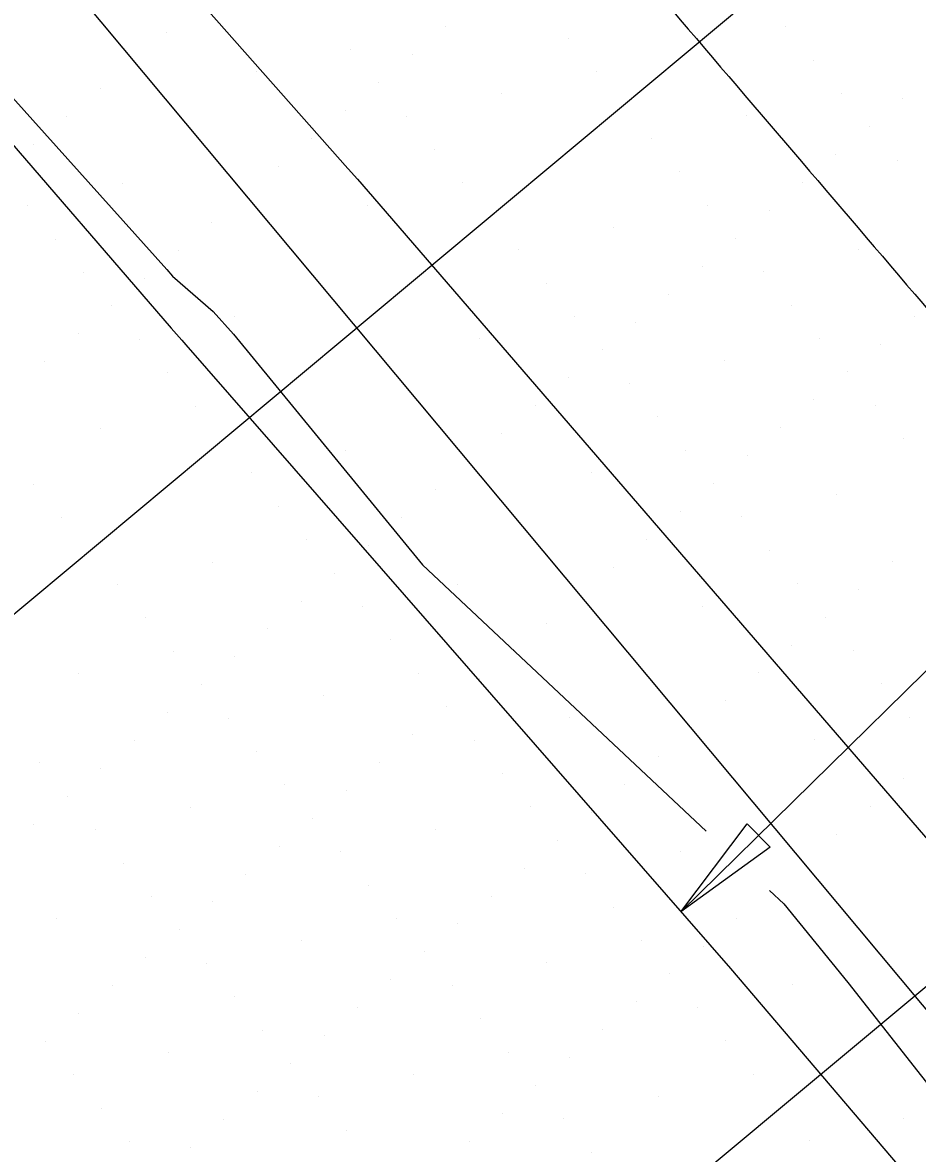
# Model space of a CAD drawing. Extents: x 2042995 to 2043795, y 305365 to 306249.
# Drawn here: x 2043215.19 to 2043235.74, y 305886.13 to 305912.11 of the extents above; entities that cross this region are included whole.
import ezdxf

# ---------------------------------------------------------------- set-up
doc = ezdxf.new("R2010")
doc.units = 0
for name, color, linetype in [('BR_AUTO DIMENSION', 7, 'Continuous'), ('BR_CONCRETE', 7, 'Continuous'), ('BR_EXIST_GROUND_CL', 7, 'Continuous'), ('BR_EXIST_GROUND_LT', 7, 'Continuous'), ('BR_EXIST_GROUND_RT', 7, 'Continuous'), ('BR_GRID DOTS', 7, 'Continuous'), ('BR_GRID LINES', 7, 'Continuous')]:
    doc.layers.add(name, color=color, linetype=linetype)

msp = doc.modelspace()

# ---------------------------------------------------------------- linework, layer by layer
at = {"layer": 'BR_AUTO DIMENSION'}
msp.add_line((2043252.05, 305913.052), (2043230.311, 305891.678), dxfattribs=at)
msp.add_lwpolyline([(2043232.357, 305893.164), (2043230.311, 305891.678), (2043231.831, 305893.699)], close=True, dxfattribs=at)
at = {"layer": 'BR_CONCRETE'}
msp.add_spline([(2043139.109, 306017.548), (2043148.199, 306007.16), (2043160.233, 305993.368), (2043172.245, 305979.557), (2043184.234, 305965.727), (2043196.201, 305951.879), (2043208.145, 305938.012), (2043220.067, 305924.126), (2043231.966, 305910.221), (2043243.843, 305896.297), (2043255.698, 305882.355), (2043267.529, 305868.394), (2043279.339, 305854.414), (2043291.126, 305840.415), (2043302.89, 305826.398), (2043314.632, 305812.361), (2043326.352, 305798.306), (2043338.049, 305784.233), (2043349.724, 305770.14), (2043361.376, 305756.029), (2043373.005, 305741.899), (2043384.613, 305727.75), (2043396.197, 305713.582), (2043407.76, 305699.396), (2043419.299, 305685.191), (2043430.817, 305670.967), (2043442.311, 305656.724), (2043453.784, 305642.463), (2043465.234, 305628.182), (2043476.661, 305613.883), (2043488.066, 305599.566), (2043499.448, 305585.229), (2043510.808, 305570.874), (2043522.146, 305556.5), (2043533.461, 305542.107), (2043544.753, 305527.695), (2043547.219, 305524.543)], degree=3, dxfattribs=at)
at = {"layer": 'BR_EXIST_GROUND_CL'}
msp.add_lwpolyline([(2043190.108, 305945.543), (2043206.09, 305927.482), (2043206.623, 305926.882), (2043222.659, 305908.759), (2043222.667, 305908.751), (2043222.878, 305908.512), (2043223.372, 305907.946), (2043239.214, 305889.588), (2043239.703, 305889.028), (2043255.551, 305870.664), (2043255.733, 305870.455), (2043271.607, 305852.06)], dxfattribs=at)
at = {"layer": 'BR_EXIST_GROUND_LT'}
for points in [[(2043127.956, 306008.234), (2043136.17, 305998.877), (2043139.136, 305995.79), (2043151.989, 305981.161), (2043154.962, 305977.692), (2043168.609, 305962.472), (2043171.467, 305959.143), (2043185.235, 305943.789), (2043187.984, 305940.592), (2043201.866, 305925.112), (2043204.513, 305922.037), (2043218.502, 305906.439), (2043218.632, 305906.288), (2043219.569, 305905.47), (2043220.034, 305904.951), (2043224.372, 305899.652), (2043230.892, 305893.533)], [(2043232.345, 305892.17), (2043232.671, 305891.863), (2043234.146, 305890.054), (2043243.505, 305878.139), (2043246.167, 305875.173), (2043248.035, 305872.016), (2043253.891, 305864.802), (2043257.466, 305860.822), (2043270.561, 305846.11), (2043270.909, 305845.721)]]:
    msp.add_lwpolyline(points, dxfattribs=at)
at = {"layer": 'BR_EXIST_GROUND_RT'}
msp.add_lwpolyline([(2043197.744, 305928.975), (2043202.141, 305923.889), (2043214.403, 305909.943), (2043218.602, 305905.089), (2043218.844, 305904.814), (2043218.939, 305904.704), (2043231.451, 305890.373), (2043235.324, 305885.827), (2043248.011, 305871.3), (2043251.715, 305866.954), (2043264.574, 305852.232), (2043268.11, 305848.085), (2043269.117, 305846.903), (2043270.728, 305845.092)], dxfattribs=at)
at = {"layer": 'BR_GRID DOTS'}
for p, q in [((2043224.906, 305912.011), (2043224.906, 305912.011)), ((2043232.716, 305912.019), (2043232.716, 305912.019)), ((2043218.504, 305911.876), (2043218.504, 305911.876)), ((2043227.723, 305911.758), (2043227.723, 305911.758)), ((2043222.73, 305911.496), (2043222.73, 305911.496)), ((2043217.737, 305911.235), (2043217.737, 305911.235)), ((2043224.138, 305911.37), (2043224.138, 305911.37)), ((2043233.357, 305911.252), (2043233.357, 305911.252)), ((2043220.554, 305910.982), (2043220.554, 305910.982)), ((2043228.364, 305910.99), (2043228.364, 305910.99)), ((2043223.371, 305910.729), (2043223.371, 305910.729)), ((2043216.969, 305910.594), (2043216.969, 305910.594)), ((2043226.188, 305910.476), (2043226.188, 305910.476)), ((2043233.998, 305910.484), (2043233.998, 305910.484)), ((2043235.407, 305910.358), (2043235.407, 305910.358)), ((2043216.202, 305909.953), (2043216.202, 305909.953)), ((2043222.603, 305910.088), (2043222.603, 305910.088)), ((2043224.012, 305909.961), (2043224.012, 305909.961)), ((2043231.822, 305909.97), (2043231.822, 305909.97)), ((2043234.639, 305909.717), (2043234.639, 305909.717)), ((2043221.836, 305909.447), (2043221.836, 305909.447)), ((2043229.646, 305909.455), (2043229.646, 305909.455)), ((2043215.434, 305909.312), (2043215.434, 305909.312)), ((2043224.653, 305909.194), (2043224.653, 305909.194)), ((2043233.872, 305909.076), (2043233.872, 305909.076)), ((2043235.28, 305908.949), (2043235.28, 305908.949)), ((2043221.068, 305908.806), (2043221.068, 305908.806)), ((2043230.287, 305908.688), (2043230.287, 305908.688)), ((2043217.484, 305908.418), (2043217.484, 305908.418)), ((2043225.294, 305908.426), (2043225.294, 305908.426)), ((2043233.104, 305908.435), (2043233.104, 305908.435)), ((2043220.301, 305908.165), (2043220.301, 305908.165)), ((2043215.308, 305907.903), (2043215.308, 305907.903)), ((2043223.118, 305907.912), (2043223.118, 305907.912)), ((2043230.928, 305907.92), (2043230.928, 305907.92)), ((2043232.337, 305907.794), (2043232.337, 305907.794)), ((2043219.533, 305907.524), (2043219.533, 305907.524)), ((2043228.752, 305907.406), (2043228.752, 305907.406)), ((2043215.949, 305907.136), (2043215.949, 305907.136)), ((2043231.569, 305907.153), (2043231.569, 305907.153)), ((2043218.766, 305906.883), (2043218.766, 305906.883)), ((2043226.576, 305906.891), (2043226.576, 305906.891)), ((2043234.386, 305906.9), (2043234.386, 305906.9)), ((2043216.59, 305906.368), (2043216.59, 305906.368)), ((2043230.802, 305906.512), (2043230.802, 305906.512)), ((2043232.21, 305906.385), (2043232.21, 305906.385)), ((2043217.998, 305906.242), (2043217.998, 305906.242)), ((2043227.217, 305906.124), (2043227.217, 305906.124)), ((2043230.034, 305905.871), (2043230.034, 305905.871)), ((2043217.231, 305905.601), (2043217.231, 305905.601)), ((2043232.851, 305905.618), (2043232.851, 305905.618)), ((2043220.048, 305905.348), (2043220.048, 305905.348)), ((2043227.858, 305905.356), (2043227.858, 305905.356)), ((2043229.267, 305905.23), (2043229.267, 305905.23)), ((2043235.668, 305905.365), (2043235.668, 305905.365)), ((2043216.463, 305904.96), (2043216.463, 305904.96)), ((2043217.872, 305904.833), (2043217.872, 305904.833)), ((2043225.682, 305904.842), (2043225.682, 305904.842)), ((2043233.492, 305904.85), (2043233.492, 305904.85)), ((2043234.901, 305904.724), (2043234.901, 305904.724)), ((2043228.499, 305904.589), (2043228.499, 305904.589)), ((2043215.696, 305904.319), (2043215.696, 305904.319)), ((2043231.316, 305904.336), (2043231.316, 305904.336)), ((2043218.513, 305904.066), (2043218.513, 305904.066)), ((2043227.732, 305903.948), (2043227.732, 305903.948)), ((2043234.133, 305904.083), (2043234.133, 305904.083)), ((2043229.14, 305903.821), (2043229.14, 305903.821)), ((2043233.366, 305903.442), (2043233.366, 305903.442)), ((2043219.154, 305903.298), (2043219.154, 305903.298)), ((2043226.964, 305903.307), (2043226.964, 305903.307)), ((2043234.774, 305903.315), (2043234.774, 305903.315)), ((2043229.781, 305903.054), (2043229.781, 305903.054)), ((2043216.978, 305902.783), (2043216.978, 305902.783)), ((2043226.197, 305902.666), (2043226.197, 305902.666)), ((2043232.598, 305902.801), (2043232.598, 305902.801)), ((2043235.415, 305902.548), (2043235.415, 305902.548)), ((2043222.612, 305902.278), (2043222.612, 305902.278)), ((2043230.422, 305902.286), (2043230.422, 305902.286)), ((2043231.831, 305902.16), (2043231.831, 305902.16)), ((2043225.429, 305902.025), (2043225.429, 305902.025)), ((2043220.436, 305901.763), (2043220.436, 305901.763)), ((2043228.246, 305901.772), (2043228.246, 305901.772)), ((2043215.443, 305901.501), (2043215.443, 305901.501)), ((2043224.662, 305901.384), (2043224.662, 305901.384)), ((2043231.063, 305901.519), (2043231.063, 305901.519)), ((2043233.88, 305901.266), (2043233.88, 305901.266)), ((2043221.077, 305900.995), (2043221.077, 305900.995)), ((2043230.296, 305900.878), (2043230.296, 305900.878)), ((2043216.084, 305900.734), (2043216.084, 305900.734)), ((2043223.894, 305900.742), (2043223.894, 305900.742)), ((2043231.704, 305900.751), (2043231.704, 305900.751)), ((2043221.718, 305900.228), (2043221.718, 305900.228)), ((2043223.127, 305900.101), (2043223.127, 305900.101)), ((2043229.528, 305900.237), (2043229.528, 305900.237)), ((2043232.345, 305899.984), (2043232.345, 305899.984)), ((2043219.542, 305899.713), (2043219.542, 305899.713)), ((2043228.761, 305899.595), (2043228.761, 305899.595)), ((2043235.162, 305899.731), (2043235.162, 305899.731)), ((2043222.359, 305899.46), (2043222.359, 305899.46)), ((2043217.366, 305899.199), (2043217.366, 305899.199)), ((2043225.176, 305899.207), (2043225.176, 305899.207)), ((2043232.986, 305899.216), (2043232.986, 305899.216)), ((2043234.395, 305899.09), (2043234.395, 305899.09)), ((2043221.591, 305898.819), (2043221.591, 305898.819)), ((2043227.993, 305898.954), (2043227.993, 305898.954)), ((2043223, 305898.693), (2043223, 305898.693)), ((2043230.81, 305898.701), (2043230.81, 305898.701)), ((2043218.007, 305898.431), (2043218.007, 305898.431)), ((2043227.226, 305898.313), (2043227.226, 305898.313)), ((2043233.627, 305898.448), (2043233.627, 305898.448)), ((2043220.824, 305898.178), (2043220.824, 305898.178)), ((2043223.641, 305897.925), (2043223.641, 305897.925)), ((2043232.86, 305897.807), (2043232.86, 305897.807)), ((2043234.268, 305897.681), (2043234.268, 305897.681)), ((2043218.648, 305897.664), (2043218.648, 305897.664)), ((2043220.056, 305897.537), (2043220.056, 305897.537)), ((2043226.458, 305897.672), (2043226.458, 305897.672)), ((2043232.092, 305897.166), (2043232.092, 305897.166)), ((2043216.472, 305897.149), (2043216.472, 305897.149)), ((2043224.282, 305897.158), (2043224.282, 305897.158)), ((2043225.691, 305897.031), (2043225.691, 305897.031)), ((2043234.909, 305896.913), (2043234.909, 305896.913)), ((2043219.289, 305896.896), (2043219.289, 305896.896)), ((2043222.106, 305896.643), (2043222.106, 305896.643)), ((2043224.923, 305896.39), (2043224.923, 305896.39)), ((2043231.325, 305896.525), (2043231.325, 305896.525)), ((2043218.521, 305896.255), (2043218.521, 305896.255)), ((2043219.93, 305896.129), (2043219.93, 305896.129)), ((2043227.74, 305896.137), (2043227.74, 305896.137)), ((2043235.55, 305896.146), (2043235.55, 305896.146)), ((2043230.557, 305895.884), (2043230.557, 305895.884)), ((2043217.754, 305895.614), (2043217.754, 305895.614)), ((2043224.156, 305895.749), (2043224.156, 305895.749)), ((2043225.564, 305895.623), (2043225.564, 305895.623)), ((2043233.374, 305895.631), (2043233.374, 305895.631)), ((2043220.571, 305895.361), (2043220.571, 305895.361)), ((2043215.578, 305895.1), (2043215.578, 305895.1)), ((2043223.388, 305895.108), (2043223.388, 305895.108)), ((2043229.79, 305895.243), (2043229.79, 305895.243)), ((2043216.986, 305894.973), (2043216.986, 305894.973)), ((2043226.205, 305894.855), (2043226.205, 305894.855)), ((2043221.212, 305894.594), (2043221.212, 305894.594)), ((2043229.022, 305894.602), (2043229.022, 305894.602)), ((2043235.424, 305894.737), (2043235.424, 305894.737)), ((2043216.219, 305894.332), (2043216.219, 305894.332)), ((2043222.621, 305894.467), (2043222.621, 305894.467)), ((2043219.036, 305894.079), (2043219.036, 305894.079)), ((2043226.846, 305894.088), (2043226.846, 305894.088)), ((2043234.656, 305894.096), (2043234.656, 305894.096)), ((2043221.853, 305893.826), (2043221.853, 305893.826)), ((2043228.255, 305893.961), (2043228.255, 305893.961)), ((2043215.451, 305893.691), (2043215.451, 305893.691)), ((2043216.86, 305893.565), (2043216.86, 305893.565)), ((2043224.67, 305893.573), (2043224.67, 305893.573)), ((2043227.487, 305893.32), (2043227.487, 305893.32)), ((2043233.889, 305893.455), (2043233.889, 305893.455)), ((2043221.086, 305893.185), (2043221.086, 305893.185)), ((2043222.494, 305893.059), (2043222.494, 305893.059)), ((2043230.304, 305893.067), (2043230.304, 305893.067)), ((2043217.501, 305892.797), (2043217.501, 305892.797)), ((2043233.121, 305892.814), (2043233.121, 305892.814)), ((2043220.318, 305892.544), (2043220.318, 305892.544)), ((2043226.72, 305892.679), (2043226.72, 305892.679)), ((2043228.128, 305892.553), (2043228.128, 305892.553)), ((2043223.135, 305892.291), (2043223.135, 305892.291)), ((2043218.142, 305892.03), (2043218.142, 305892.03)), ((2043225.952, 305892.038), (2043225.952, 305892.038)), ((2043232.354, 305892.173), (2043232.354, 305892.173)), ((2043219.55, 305891.903), (2043219.55, 305891.903)), ((2043228.769, 305891.785), (2043228.769, 305891.785)), ((2043215.966, 305891.515), (2043215.966, 305891.515)), ((2043223.776, 305891.524), (2043223.776, 305891.524)), ((2043231.586, 305891.532), (2043231.586, 305891.532)), ((2043218.783, 305891.262), (2043218.783, 305891.262)), ((2043225.185, 305891.397), (2043225.185, 305891.397)), ((2043221.6, 305891.009), (2043221.6, 305891.009)), ((2043229.41, 305891.018), (2043229.41, 305891.018)), ((2043224.417, 305890.756), (2043224.417, 305890.756)), ((2043230.819, 305890.891), (2043230.819, 305890.891)), ((2043218.015, 305890.621), (2043218.015, 305890.621)), ((2043219.424, 305890.495), (2043219.424, 305890.495)), ((2043227.234, 305890.503), (2043227.234, 305890.503)), ((2043230.051, 305890.25), (2043230.051, 305890.25)), ((2043217.248, 305889.98), (2043217.248, 305889.98)), ((2043223.65, 305890.115), (2043223.65, 305890.115)), ((2043225.058, 305889.989), (2043225.058, 305889.989)), ((2043232.868, 305889.997), (2043232.868, 305889.997)), ((2043220.065, 305889.727), (2043220.065, 305889.727)), ((2043222.882, 305889.474), (2043222.882, 305889.474)), ((2043229.284, 305889.609), (2043229.284, 305889.609)), ((2043230.692, 305889.483), (2043230.692, 305889.483)), ((2043216.48, 305889.339), (2043216.48, 305889.339)), ((2043225.699, 305889.221), (2043225.699, 305889.221)), ((2043220.706, 305888.96), (2043220.706, 305888.96)), ((2043228.516, 305888.968), (2043228.516, 305888.968)), ((2043215.713, 305888.698), (2043215.713, 305888.698)), ((2043222.115, 305888.833), (2043222.115, 305888.833)), ((2043231.333, 305888.715), (2043231.333, 305888.715)), ((2043218.53, 305888.445), (2043218.53, 305888.445)), ((2043226.34, 305888.454), (2043226.34, 305888.454)), ((2043227.749, 305888.327), (2043227.749, 305888.327)), ((2043221.347, 305888.192), (2043221.347, 305888.192)), ((2043216.354, 305887.931), (2043216.354, 305887.931)), ((2043224.164, 305887.939), (2043224.164, 305887.939)), ((2043231.974, 305887.948), (2043231.974, 305887.948)), ((2043220.58, 305887.551), (2043220.58, 305887.551)), ((2043226.981, 305887.686), (2043226.981, 305887.686)), ((2043221.988, 305887.425), (2043221.988, 305887.425)), ((2043229.798, 305887.433), (2043229.798, 305887.433)), ((2043216.995, 305887.163), (2043216.995, 305887.163)), ((2043226.214, 305887.045), (2043226.214, 305887.045)), ((2043219.812, 305886.91), (2043219.812, 305886.91)), ((2043227.622, 305886.919), (2043227.622, 305886.919)), ((2043235.433, 305886.927), (2043235.433, 305886.927)), ((2043222.629, 305886.657), (2043222.629, 305886.657)), ((2043217.636, 305886.395), (2043217.636, 305886.395)), ((2043219.045, 305886.269), (2043219.045, 305886.269)), ((2043225.446, 305886.404), (2043225.446, 305886.404)), ((2043233.256, 305886.413), (2043233.256, 305886.413)), ((2043228.263, 305886.151), (2043228.263, 305886.151))]:
    msp.add_line(p, q, dxfattribs=at)
at = {"layer": 'BR_GRID LINES'}
for p, q in [((2043122.438, 306025.339), (2043554.061, 305508.544)), ((2043284.267, 305956.377), (2043130.763, 305828.172)), ((2043297.087, 305941.026), (2043143.583, 305812.821))]:
    msp.add_line(p, q, dxfattribs=at)

doc.saveas('drawing.dxf')
